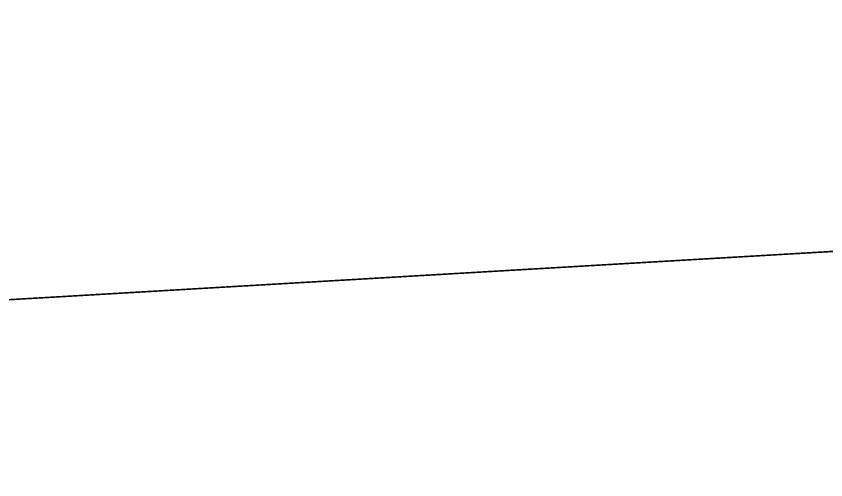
# Model space of a CAD drawing. Extents: x 1131015 to 1136271, y 133453 to 174329.
# Drawn here: x 1132331.9979 to 1132332.4251, y 157677.2053 to 157677.4497 of the extents above; entities that cross this region are included whole.
import ezdxf

# ---------------------------------------------------------------- set-up
doc = ezdxf.new("R2010")
doc.units = 0
doc.layers.add('DESIGN - EARTHWORK - Shapes', color=7, linetype='Continuous')
doc.layers.add('SURVEY - GROUND - Top of Ground', color=7, linetype='Continuous')

msp = doc.modelspace()

# ---------------------------------------------------------------- linework, layer by layer
at = {"layer": 'DESIGN - EARTHWORK - Shapes'}
for points in [[(1132334.54545, 157677.19967), (1132334.54545, 157677.44967), (1132331.46396, 157677.26922), (1132330.06791, 157677.16908), (1132331.73942, 157677.03535)], [(1132334.54545, 157677.19967), (1132334.54545, 157677.44967), (1132331.46396, 157677.26922), (1132330.06791, 157677.16908), (1132331.73942, 157677.03535)], [(1132334.54545, 157677.19967), (1132334.54545, 157677.44967), (1132331.46396, 157677.26922), (1132330.06791, 157677.16908), (1132331.73942, 157677.03535)], [(1132334.54545, 157677.19967), (1132334.54545, 157677.44967), (1132331.46396, 157677.26922), (1132330.06791, 157677.16908), (1132331.73942, 157677.03535)], [(1132334.54545, 157677.19967), (1132334.54545, 157677.44967), (1132331.46396, 157677.26922), (1132330.06791, 157677.16908), (1132331.73942, 157677.03535)], [(1132334.54545, 157677.19967), (1132334.54545, 157677.44967), (1132331.46396, 157677.26922), (1132330.06791, 157677.16908), (1132331.73942, 157677.03535)], [(1132334.54545, 157677.19967), (1132334.54545, 157677.44967), (1132331.46396, 157677.26922), (1132330.06791, 157677.16908), (1132331.73942, 157677.03535)], [(1132334.54545, 157677.19967), (1132334.54545, 157677.44967), (1132331.46396, 157677.26922), (1132330.06791, 157677.16908), (1132331.73942, 157677.03535)], [(1132334.54545, 157677.19967), (1132334.54545, 157677.44967), (1132331.46396, 157677.26922), (1132330.06791, 157677.16908), (1132331.73942, 157677.03535)], [(1132334.54545, 157677.19967), (1132334.54545, 157677.44967), (1132331.46396, 157677.26922), (1132330.06791, 157677.16908), (1132331.73942, 157677.03535)], [(1132334.54545, 157677.19967), (1132334.54545, 157677.44967), (1132331.46396, 157677.26922), (1132330.06791, 157677.16908), (1132331.73942, 157677.03535)], [(1132334.54545, 157677.19967), (1132334.54545, 157677.44967), (1132331.46396, 157677.26922), (1132330.06791, 157677.16908), (1132331.73942, 157677.03535)], [(1132334.54545, 157677.19967), (1132334.54545, 157677.44967), (1132331.46396, 157677.26922), (1132330.06791, 157677.16908), (1132331.73942, 157677.03535)], [(1132334.54545, 157677.19967), (1132334.54545, 157677.44967), (1132331.46396, 157677.26922), (1132330.06791, 157677.16908), (1132331.73942, 157677.03535)], [(1132334.54545, 157677.19967), (1132334.54545, 157677.44967), (1132331.46396, 157677.26922), (1132330.06791, 157677.16908), (1132331.73942, 157677.03535)], [(1132334.54545, 157677.19967), (1132334.54545, 157677.44967), (1132331.46396, 157677.26922), (1132330.06791, 157677.16908), (1132331.73942, 157677.03535)], [(1132334.54545, 157677.19967), (1132334.54545, 157677.44967), (1132331.46396, 157677.26922), (1132330.06791, 157677.16908), (1132331.73942, 157677.03535)], [(1132331.73942, 157677.03535), (1132334.54545, 157677.19967), (1132334.54545, 157677.44967), (1132331.46396, 157677.26922), (1132330.06791, 157677.16908)]]:
    msp.add_lwpolyline(points, close=True, dxfattribs=at)
at = {"layer": 'SURVEY - GROUND - Top of Ground'}
msp.add_line((1132331.46396, 157677.26922), (1132334.54545, 157677.44967), dxfattribs=at)

doc.saveas('drawing.dxf')
